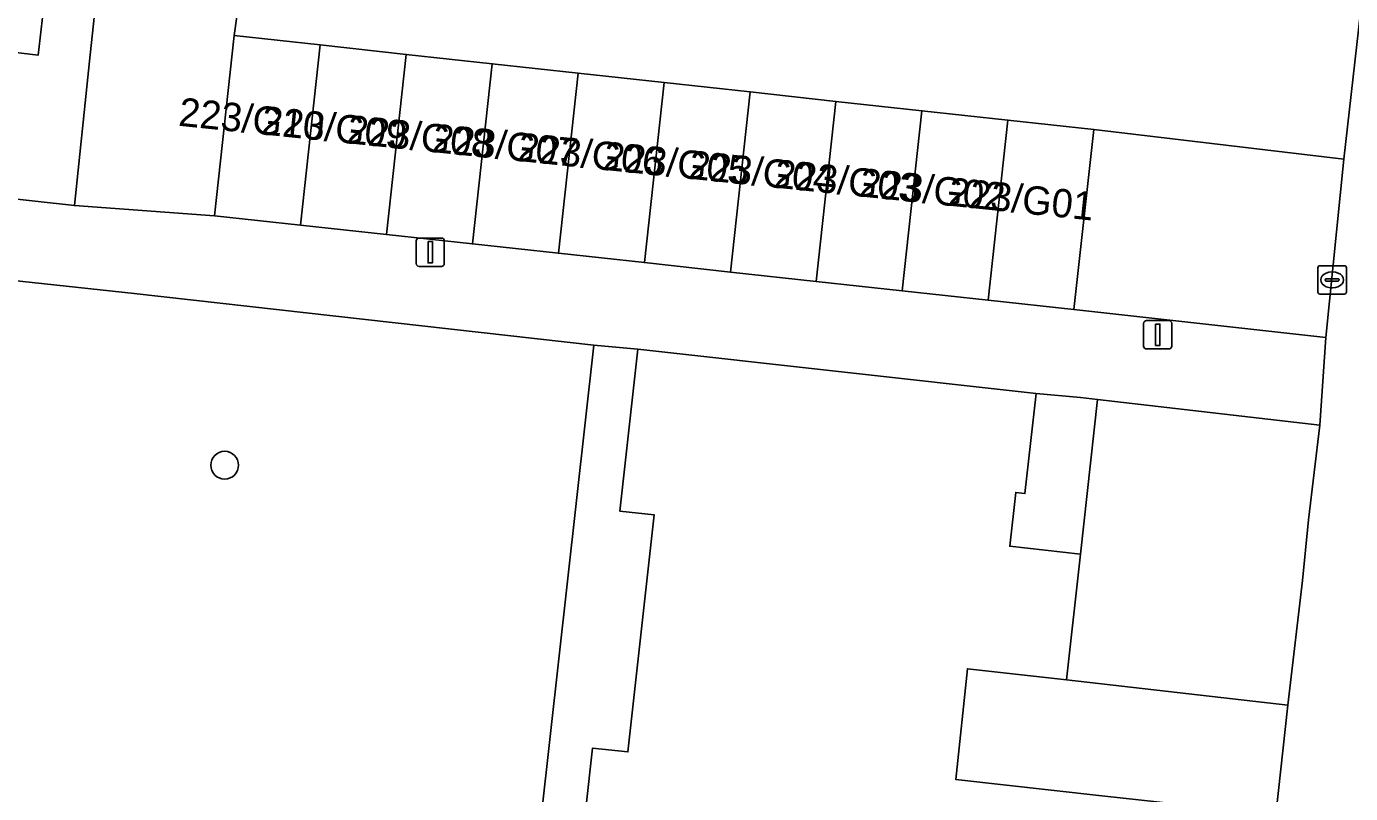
# Model space of a CAD drawing. Extents: x 161928 to 163071, y 386474 to 387428.
# Drawn here: x 162011.68 to 162058.31, y 386644.64 to 386671.66 of the extents above; entities that cross this region are included whole.
import ezdxf

# ---------------------------------------------------------------- set-up
doc = ezdxf.new("R2010")
doc.units = 0
for name, color, linetype in [('IMGEO_Boom', 7, 'Continuous'), ('IMGEO_Erf', 7, 'Continuous'), ('IMGEO_Groenvoorziening', 7, 'Continuous'), ('IMGEO_Kolk', 7, 'Continuous'), ('IMGEO_Lichtmast', 7, 'Continuous'), ('IMGEO_Pand', 7, 'Continuous'), ('IMGEO_Pand_nummerreeks', 7, 'Continuous'), ('IMGEO_Parkeervlak_open', 7, 'Continuous'), ('IMGEO_Rijbaan_lokaal_open', 7, 'Continuous'), ('IMGEO_Voetpad_open', 7, 'Continuous')]:
    doc.layers.add(name, color=color, linetype=linetype)

msp = doc.modelspace()

# ---------------------------------------------------------------- linework, layer by layer
at = {"layer": 'IMGEO_Boom'}
msp.add_circle((162018.656, 386656.203), 0.489, dxfattribs=at)
at = {"layer": 'IMGEO_Erf'}
msp.add_lwpolyline([(162031.664, 386660.431), (162027.344, 386621.709), (162028.503, 386621.58), (162028.901, 386621.536), (162029.524, 386627.133), (162030.727, 386626.999), (162031.659, 386635.373), (162030.421, 386635.511), (162031.616, 386646.242), (162032.858, 386646.103), (162033.788, 386654.454), (162032.572, 386654.589), (162033.207, 386660.295)], close=True, dxfattribs=at)
at = {"layer": 'IMGEO_Groenvoorziening'}
for points in [[(162014.065, 386671.976), (162012.262, 386672.176), (162012.093, 386670.65), (161997.965, 386672.335), (161997.381, 386667.106), (162013.368, 386665.349), (162013.902, 386670.434)], [(162031.664, 386660.431), (162015.473, 386662.253), (161997.06, 386664.231), (161996.981, 386663.319), (161995.016, 386663.48), (161990.807, 386625.964), (161990.684, 386624.497), (161997.447, 386623.691), (161997.595, 386625.021), (162000.405, 386624.708), (162003.215, 386624.395), (162006.025, 386624.083), (162008.835, 386623.77), (162011.645, 386623.457), (162014.454, 386623.144), (162017.264, 386622.831), (162020.074, 386622.519), (162022.884, 386622.206), (162025.694, 386621.893), (162027.344, 386621.709)], [(162049.402, 386658.514), (162049.034, 386655.205), (162048.797, 386653.074), (162048.304, 386648.645), (162056.103, 386647.755), (162056.614, 386652.142), (162056.83, 386654.281), (162057.229, 386657.61)]]:
    msp.add_lwpolyline(points, close=True, dxfattribs=at)
at = {"layer": 'IMGEO_Kolk'}
for p, q in [((162057.163, 386662.303), (162057.163, 386663.155)), ((162057.238, 386663.229), (162058.09, 386663.229)), ((162058.164, 386663.155), (162058.164, 386662.303)), ((162057.422, 386662.723), (162057.422, 386662.735)), ((162057.86, 386662.686), (162057.462, 386662.686)), ((162057.465, 386662.772), (162057.863, 386662.772)), ((162057.651, 386663.009), (162057.676, 386663.009)), ((162057.906, 386662.735), (162057.906, 386662.723)), ((162058.09, 386662.229), (162057.238, 386662.229)), ((162057.674, 386662.449), (162057.649, 386662.449))]:
    msp.add_line(p, q, dxfattribs=at)
for points in [[(162057.163, 386662.303), (162057.163, 386663.155)], [(162057.238, 386663.229), (162058.09, 386663.229)], [(162058.164, 386663.155), (162058.164, 386662.303)], [(162058.09, 386662.229), (162057.238, 386662.229)]]:
    msp.add_lwpolyline(points, dxfattribs=at)
for centre, radius, start, end in [((162057.24, 386663.153), 0.0765, 91.552, 178.448), ((162057.24, 386663.153), 0.0765, 91.552, 178.448), ((162058.088, 386663.153), 0.0765, 1.552, 88.448), ((162058.088, 386663.153), 0.0765, 1.552, 88.448), ((162057.462, 386662.732), 0.0403, 85.8775, 175.7526), ((162057.459, 386662.722), 0.0366, 178.938, 274.7102), ((162057.863, 386662.729), 0.043, 264.8664, 352.4533), ((162057.867, 386662.734), 0.0386, 1.7309, 96.639), ((162057.24, 386662.305), 0.0765, 181.552, 268.448), ((162057.24, 386662.305), 0.0765, 181.552, 268.448), ((162058.088, 386662.305), 0.0765, 271.552, 358.448), ((162058.088, 386662.305), 0.0765, 271.552, 358.448)]:
    msp.add_arc(centre, radius, start, end, dxfattribs=at)
for centre, major_axis, ratio, start_param, end_param in [((162057.65, 386662.729), (-0.387, 0.002), 0.722429, 4.712389, 7.853982), ((162057.675, 386662.729), (-0.39, 0.002), 0.717154, 1.570796, 4.712389)]:
    msp.add_ellipse(centre, major_axis=major_axis, ratio=ratio, start_param=start_param, end_param=end_param, dxfattribs=at)
at = {"layer": 'IMGEO_Lichtmast'}
for p, q in [((162025.403, 386663.303), (162025.403, 386664.103)), ((162025.403, 386664.103), (162025.403, 386663.303)), ((162025.503, 386664.203), (162026.293, 386664.203)), ((162026.293, 386664.203), (162025.503, 386664.203)), ((162026.393, 386664.103), (162026.393, 386663.303)), ((162026.393, 386663.303), (162026.393, 386664.103)), ((162026.293, 386663.203), (162025.503, 386663.203)), ((162025.503, 386663.203), (162026.293, 386663.203)), ((162051.124, 386661.298), (162051.914, 386661.298)), ((162051.914, 386661.298), (162051.124, 386661.298)), ((162051.024, 386660.398), (162051.024, 386661.198)), ((162051.024, 386661.198), (162051.024, 386660.398)), ((162052.014, 386661.198), (162052.014, 386660.398)), ((162052.014, 386660.398), (162052.014, 386661.198)), ((162051.914, 386660.298), (162051.124, 386660.298)), ((162051.124, 386660.298), (162051.914, 386660.298))]:
    msp.add_line(p, q, dxfattribs=at)
for points in [[(162025.823, 386664.078), (162025.973, 386664.078), (162025.973, 386663.328), (162025.823, 386663.328), (162025.823, 386664.078)], [(162051.444, 386661.173), (162051.594, 386661.173), (162051.594, 386660.423), (162051.444, 386660.423), (162051.444, 386661.173)]]:
    msp.add_lwpolyline(points, dxfattribs=at)
for centre, start, end in [((162025.503, 386664.103), 90, 180), ((162025.503, 386664.103), 90, 180), ((162026.293, 386664.103), 0, 90), ((162026.293, 386664.103), 360, 90), ((162025.503, 386663.303), 180, 270), ((162025.503, 386663.303), 180, 270), ((162026.293, 386663.303), 270, 0), ((162026.293, 386663.303), 270, 0), ((162051.124, 386661.198), 90, 180), ((162051.124, 386661.198), 90, 180), ((162051.914, 386661.198), 0, 90), ((162051.914, 386661.198), 360, 90), ((162051.124, 386660.398), 180, 270), ((162051.124, 386660.398), 180, 270), ((162051.914, 386660.398), 270, 0), ((162051.914, 386660.398), 270, 0)]:
    msp.add_arc(centre, 0.1, start, end, dxfattribs=at)
at = {"layer": 'IMGEO_Pand'}
for points in [[(162021.332, 386664.66), (162022.025, 386671.003), (162018.998, 386671.334), (162018.305, 386664.991)], [(162024.359, 386664.329), (162025.052, 386670.672), (162022.025, 386671.003), (162021.332, 386664.66)], [(162027.386, 386663.999), (162028.079, 386670.342), (162025.052, 386670.672), (162024.359, 386664.329)], [(162030.413, 386663.668), (162031.106, 386670.011), (162028.079, 386670.342), (162027.386, 386663.999)], [(162033.44, 386663.337), (162034.133, 386669.68), (162031.106, 386670.011), (162030.413, 386663.668)], [(162036.467, 386663.006), (162037.161, 386669.349), (162034.133, 386669.68), (162033.44, 386663.337)], [(162039.495, 386662.676), (162040.188, 386669.018), (162037.161, 386669.349), (162036.467, 386663.006)], [(162042.522, 386662.345), (162043.215, 386668.688), (162040.188, 386669.018), (162039.495, 386662.676)], [(162045.549, 386662.014), (162046.242, 386668.357), (162043.215, 386668.688), (162042.522, 386662.345)], [(162048.57, 386661.684), (162049.269, 386668.026), (162046.242, 386668.357), (162045.549, 386662.014)]]:
    msp.add_lwpolyline(points, close=True, dxfattribs=at)
msp.add_lwpolyline([(162049.548, 386644.556), (162044.41, 386645.129), (162044.816, 386649.034), (162048.304, 386648.645), (162048.797, 386653.074), (162046.307, 386653.351), (162046.517, 386655.242), (162046.844, 386655.205), (162047.236, 386658.733), (162033.207, 386660.295), (162032.572, 386654.589), (162033.788, 386654.454), (162032.858, 386646.103), (162031.616, 386646.242), (162030.421, 386635.511)], dxfattribs=at)
at = {"layer": 'IMGEO_Parkeervlak_open'}
msp.add_lwpolyline([(162058.079, 386666.977), (162049.269, 386668.026), (162048.57, 386661.684), (162057.437, 386660.706)], close=True, dxfattribs=at)
at = {"layer": 'IMGEO_Rijbaan_lokaal_open'}
msp.add_lwpolyline([(162019.864, 386677.601), (162019.766, 386676.872), (162018.998, 386671.334), (162022.025, 386671.003), (162025.052, 386670.672), (162028.079, 386670.342), (162031.106, 386670.011), (162034.133, 386669.68), (162037.161, 386669.349), (162040.188, 386669.018), (162043.215, 386668.688), (162046.242, 386668.357), (162049.269, 386668.026), (162058.079, 386666.977), (162058.851, 386673.825)], dxfattribs=at)
at = {"layer": 'IMGEO_Voetpad_open'}
for points in [[(162014.158, 386701.186), (162013.711, 386697.164), (162018.892, 386696.588), (162025.59, 386695.882), (162024.361, 386684.778), (162017.662, 386685.516), (162017.269, 386681.642), (162016.787, 386677.161), (162016.408, 386675.032), (162014.442, 386675.269), (162014.065, 386671.976), (162013.902, 386670.434), (162013.368, 386665.349), (162018.305, 386664.991), (162018.998, 386671.334), (162019.766, 386676.872), (162019.864, 386677.601)], [(162058.851, 386673.825), (162058.079, 386666.977), (162057.437, 386660.706), (162057.229, 386657.61), (162056.83, 386654.281), (162056.614, 386652.142), (162056.103, 386647.755), (162055.675, 386643.889), (162054.418, 386632.792), (162053.971, 386628.851), (162053.483, 386624.455), (162053.217, 386622.316), (162052.349, 386615.603), (162052.344, 386615.562), (162051.809, 386611.197), (162051.78, 386610.944), (162050.847, 386602.202), (162050.808, 386601.768), (162049.408, 386588.832), (162049.041, 386585.371)]]:
    msp.add_lwpolyline(points, dxfattribs=at)
for points in [[(162000, 386673.539), (161998.123, 386673.748), (161997.965, 386672.335), (162012.093, 386670.65), (162012.262, 386672.176)], [(162045.549, 386662.014), (162042.522, 386662.345), (162039.495, 386662.676), (162036.467, 386663.006), (162033.44, 386663.337), (162030.413, 386663.668), (162027.386, 386663.999), (162024.359, 386664.329), (162021.332, 386664.66), (162018.305, 386664.991), (162013.368, 386665.349), (161997.381, 386667.106), (161997.06, 386664.231), (162015.473, 386662.253), (162031.664, 386660.431), (162033.207, 386660.295), (162047.236, 386658.733), (162048.804, 386658.583), (162049.402, 386658.514), (162057.229, 386657.61), (162057.437, 386660.706), (162048.57, 386661.684)], [(162048.804, 386658.583), (162047.236, 386658.733), (162046.844, 386655.205), (162046.517, 386655.242), (162046.307, 386653.351), (162048.797, 386653.074), (162049.034, 386655.205), (162049.402, 386658.514)], [(162056.103, 386647.755), (162048.304, 386648.645), (162044.816, 386649.034), (162044.41, 386645.129), (162049.548, 386644.556), (162055.675, 386643.889)]]:
    msp.add_lwpolyline(points, close=True, dxfattribs=at)

# ---------------------------------------------------------------- texts
at = {"layer": 'IMGEO_Pand_nummerreeks'}
for s, p in [('223/G10', (162017.006, 386668.162)), ('223/G09', (162019.92, 386667.86)), ('223/G08', (162022.936, 386667.547)), ('223/G07', (162025.943, 386667.235)), ('223/G06', (162028.954, 386666.922)), ('223/G05', (162031.964, 386666.61)), ('223/G04', (162034.975, 386666.297)), ('223/G03', (162037.985, 386665.985)), ('223/G02', (162040.989, 386665.673)), ('223/G01', (162044.116, 386665.348))]:
    msp.add_text(s, height=1, rotation=354.0736, dxfattribs=at).set_placement(p)

doc.saveas('drawing.dxf')
